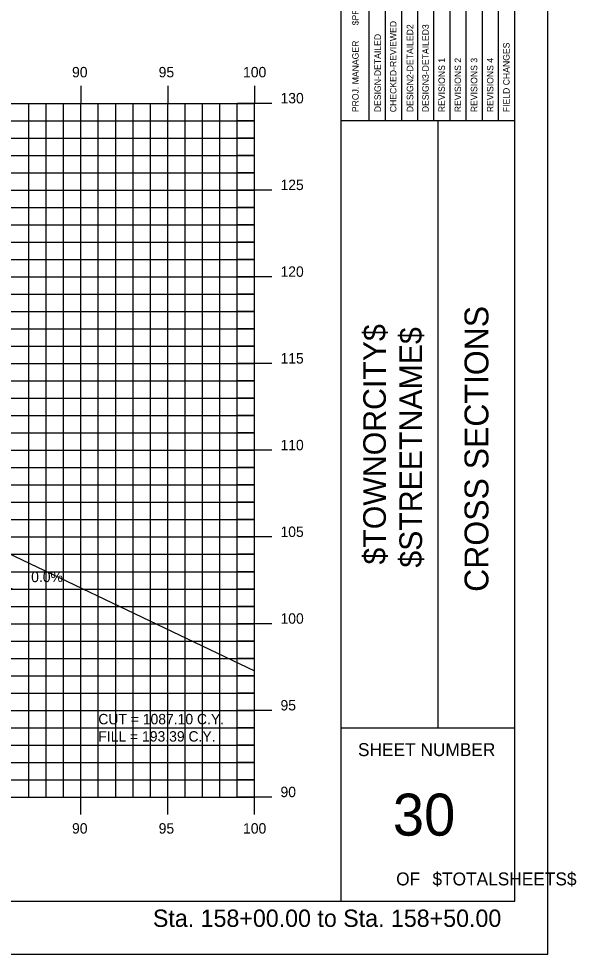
# Model space of a CAD drawing. Extents: x 850598 to 870284, y 366541 to 366651.
# Drawn here: x 853176.6 to 853208.8, y 366541.2 to 366595.1 of the extents above; entities that cross this region are included whole.
import ezdxf

# ---------------------------------------------------------------- set-up
doc = ezdxf.new("R2010")
doc.units = 0
for name, color, linetype in [('ANNOTATION', 7, 'Continuous'), ('BORDER', 7, 'Continuous'), ('D_Roadway_Centerline', 7, 'Continuous'), ('D_Text_Standard', 7, 'Continuous'), ('H_V ANNOTATION', 7, 'Continuous'), ('HIGHWAY_TITLE', 7, 'Continuous'), ('MAJOR', 7, 'Continuous'), ('MINOR', 7, 'Continuous'), ('PLOT BOUNDARY', 7, 'Continuous'), ('S_Roadway_Centerline', 7, 'Continuous')]:
    doc.layers.add(name, color=color, linetype=linetype)

msp = doc.modelspace()

# ---------------------------------------------------------------- linework, layer by layer
at = {"layer": 'BORDER'}
for p, q in [((853195.219, 366544.225), (853195.219, 366649.225)), ((853205.219, 366544.225), (853205.219, 366649.225)), ((853195.219, 366589.228), (853205.219, 366589.228)), ((853200.81, 366554.228), (853200.81, 366589.228)), ((853195.219, 366554.228), (853205.219, 366554.228)), ((853045.219, 366544.225), (853205.219, 366544.225))]:
    msp.add_line(p, q, dxfattribs=at)
for points in [[(853197.767, 366589.231), (853197.767, 366606.728)], [(853198.698, 366606.728), (853198.698, 366589.231)], [(853199.63, 366589.231), (853199.63, 366606.728)], [(853200.562, 366589.231), (853200.562, 366606.728)], [(853201.493, 366589.231), (853201.493, 366606.728)], [(853202.425, 366589.231), (853202.425, 366606.728)], [(853203.357, 366589.231), (853203.357, 366606.728)], [(853204.288, 366589.231), (853204.288, 366606.728)], [(853196.835, 366589.231), (853196.835, 366606.022)]]:
    msp.add_lwpolyline(points, dxfattribs=at)
at = {"layer": 'D_Roadway_Centerline'}
msp.add_lwpolyline([(853058.653, 366575.644), (853065.219, 366577.832), (853069.021, 366579.1), (853075.219, 366581.166), (853079.219, 366581.406), (853090.219, 366581.736), (853101.219, 366581.406), (853105.219, 366581.166), (853107.219, 366581.046), (853113.219, 366579.046), (853153.826, 366568.225), (853166.481, 366564.853), (853176.343, 366562.225), (853180.343, 366562.225)], dxfattribs=at)
at = {"layer": 'MAJOR'}
for p, q in [((853180.219, 366591.227), (853180.219, 366590.225)), ((853180.219, 366591.227), (853180.219, 366590.225)), ((853185.219, 366591.227), (853185.219, 366590.225)), ((853185.219, 366591.227), (853185.219, 366590.225)), ((853190.219, 366591.227), (853190.219, 366590.225)), ((853190.219, 366591.227), (853190.219, 366590.225)), ((853050.219, 366590.225), (853190.219, 366590.225)), ((853050.219, 366590.225), (853190.219, 366590.225)), ((853050.219, 366590.225), (853190.219, 366590.225)), ((853050.219, 366590.225), (853190.219, 366590.225)), ((853180.219, 366550.225), (853180.219, 366590.225)), ((853180.219, 366550.225), (853180.219, 366590.225)), ((853185.219, 366550.225), (853185.219, 366590.225)), ((853185.219, 366550.225), (853185.219, 366590.225)), ((853191.221, 366590.225), (853189.217, 366590.225)), ((853191.221, 366590.225), (853189.217, 366590.225)), ((853190.219, 366550.225), (853190.219, 366590.225)), ((853190.219, 366550.225), (853190.219, 366590.225)), ((853190.219, 366550.225), (853190.219, 366590.225)), ((853190.219, 366550.225), (853190.219, 366590.225)), ((853050.219, 366585.225), (853190.219, 366585.225)), ((853050.219, 366585.225), (853190.219, 366585.225)), ((853191.221, 366585.225), (853189.217, 366585.225)), ((853191.221, 366585.225), (853189.217, 366585.225)), ((853050.219, 366580.225), (853190.219, 366580.225)), ((853050.219, 366580.225), (853190.219, 366580.225)), ((853191.221, 366580.225), (853189.217, 366580.225)), ((853191.221, 366580.225), (853189.217, 366580.225)), ((853050.219, 366575.225), (853190.219, 366575.225)), ((853050.219, 366575.225), (853190.219, 366575.225)), ((853191.221, 366575.225), (853189.217, 366575.225)), ((853191.221, 366575.225), (853189.217, 366575.225)), ((853050.219, 366570.225), (853190.219, 366570.225)), ((853050.219, 366570.225), (853190.219, 366570.225)), ((853191.221, 366570.225), (853189.217, 366570.225)), ((853191.221, 366570.225), (853189.217, 366570.225)), ((853050.219, 366565.225), (853190.219, 366565.225)), ((853050.219, 366565.225), (853190.219, 366565.225)), ((853191.221, 366565.225), (853189.217, 366565.225)), ((853191.221, 366565.225), (853189.217, 366565.225)), ((853050.219, 366560.225), (853190.219, 366560.225)), ((853050.219, 366560.225), (853190.219, 366560.225)), ((853191.221, 366560.225), (853189.217, 366560.225)), ((853191.221, 366560.225), (853189.217, 366560.225)), ((853050.219, 366555.225), (853190.219, 366555.225)), ((853050.219, 366555.225), (853190.219, 366555.225)), ((853191.221, 366555.225), (853189.217, 366555.225)), ((853191.221, 366555.225), (853189.217, 366555.225)), ((853050.219, 366550.225), (853190.219, 366550.225)), ((853050.219, 366550.225), (853190.219, 366550.225)), ((853050.219, 366550.225), (853190.219, 366550.225)), ((853050.219, 366550.225), (853190.219, 366550.225)), ((853180.219, 366549.223), (853180.219, 366550.225)), ((853180.219, 366549.223), (853180.219, 366550.225)), ((853185.219, 366549.223), (853185.219, 366550.225)), ((853185.219, 366549.223), (853185.219, 366550.225)), ((853191.221, 366550.225), (853189.217, 366550.225)), ((853191.221, 366550.225), (853189.217, 366550.225)), ((853190.219, 366549.223), (853190.219, 366550.225)), ((853190.219, 366549.223), (853190.219, 366550.225))]:
    msp.add_line(p, q, dxfattribs=at)
at = {"layer": 'MINOR'}
for p, q in [((853177.219, 366550.225), (853177.219, 366590.225)), ((853177.219, 366550.225), (853177.219, 366590.225)), ((853178.219, 366550.225), (853178.219, 366590.225)), ((853178.219, 366550.225), (853178.219, 366590.225)), ((853179.219, 366550.225), (853179.219, 366590.225)), ((853179.219, 366550.225), (853179.219, 366590.225)), ((853181.219, 366550.225), (853181.219, 366590.225)), ((853181.219, 366550.225), (853181.219, 366590.225)), ((853182.219, 366550.225), (853182.219, 366590.225)), ((853182.219, 366550.225), (853182.219, 366590.225)), ((853183.219, 366550.225), (853183.219, 366590.225)), ((853183.219, 366550.225), (853183.219, 366590.225)), ((853184.219, 366550.225), (853184.219, 366590.225)), ((853184.219, 366550.225), (853184.219, 366590.225)), ((853186.219, 366550.225), (853186.219, 366590.225)), ((853186.219, 366550.225), (853186.219, 366590.225)), ((853187.219, 366550.225), (853187.219, 366590.225)), ((853187.219, 366550.225), (853187.219, 366590.225)), ((853188.219, 366550.225), (853188.219, 366590.225)), ((853188.219, 366550.225), (853188.219, 366590.225)), ((853189.219, 366550.225), (853189.219, 366590.225)), ((853189.219, 366550.225), (853189.219, 366590.225)), ((853050.219, 366589.225), (853190.219, 366589.225)), ((853050.219, 366589.225), (853190.219, 366589.225)), ((853190.219, 366589.225), (853189.217, 366589.225)), ((853190.219, 366589.225), (853189.217, 366589.225)), ((853050.219, 366588.225), (853190.219, 366588.225)), ((853050.219, 366588.225), (853190.219, 366588.225)), ((853190.219, 366588.225), (853189.217, 366588.225)), ((853190.219, 366588.225), (853189.217, 366588.225)), ((853050.219, 366587.225), (853190.219, 366587.225)), ((853050.219, 366587.225), (853190.219, 366587.225)), ((853190.219, 366587.225), (853189.217, 366587.225)), ((853190.219, 366587.225), (853189.217, 366587.225)), ((853050.219, 366586.225), (853190.219, 366586.225)), ((853050.219, 366586.225), (853190.219, 366586.225)), ((853190.219, 366586.225), (853189.217, 366586.225)), ((853190.219, 366586.225), (853189.217, 366586.225)), ((853050.219, 366584.225), (853190.219, 366584.225)), ((853050.219, 366584.225), (853190.219, 366584.225)), ((853190.219, 366584.225), (853189.217, 366584.225)), ((853190.219, 366584.225), (853189.217, 366584.225)), ((853050.219, 366583.225), (853190.219, 366583.225)), ((853050.219, 366583.225), (853190.219, 366583.225)), ((853190.219, 366583.225), (853189.217, 366583.225)), ((853190.219, 366583.225), (853189.217, 366583.225)), ((853050.219, 366582.225), (853190.219, 366582.225)), ((853050.219, 366582.225), (853190.219, 366582.225)), ((853190.219, 366582.225), (853189.217, 366582.225)), ((853190.219, 366582.225), (853189.217, 366582.225)), ((853050.219, 366581.225), (853190.219, 366581.225)), ((853050.219, 366581.225), (853190.219, 366581.225)), ((853190.219, 366581.225), (853189.217, 366581.225)), ((853190.219, 366581.225), (853189.217, 366581.225)), ((853050.219, 366579.225), (853190.219, 366579.225)), ((853050.219, 366579.225), (853190.219, 366579.225)), ((853190.219, 366579.225), (853189.217, 366579.225)), ((853190.219, 366579.225), (853189.217, 366579.225)), ((853050.219, 366578.225), (853190.219, 366578.225)), ((853050.219, 366578.225), (853190.219, 366578.225)), ((853190.219, 366578.225), (853189.217, 366578.225)), ((853190.219, 366578.225), (853189.217, 366578.225)), ((853050.219, 366577.225), (853190.219, 366577.225)), ((853050.219, 366577.225), (853190.219, 366577.225)), ((853190.219, 366577.225), (853189.217, 366577.225)), ((853190.219, 366577.225), (853189.217, 366577.225)), ((853050.219, 366576.225), (853190.219, 366576.225)), ((853050.219, 366576.225), (853190.219, 366576.225)), ((853190.219, 366576.225), (853189.217, 366576.225)), ((853190.219, 366576.225), (853189.217, 366576.225)), ((853050.219, 366574.225), (853190.219, 366574.225)), ((853050.219, 366574.225), (853190.219, 366574.225)), ((853190.219, 366574.225), (853189.217, 366574.225)), ((853190.219, 366574.225), (853189.217, 366574.225)), ((853050.219, 366573.225), (853190.219, 366573.225)), ((853050.219, 366573.225), (853190.219, 366573.225)), ((853190.219, 366573.225), (853189.217, 366573.225)), ((853190.219, 366573.225), (853189.217, 366573.225)), ((853050.219, 366572.225), (853190.219, 366572.225)), ((853050.219, 366572.225), (853190.219, 366572.225)), ((853190.219, 366572.225), (853189.217, 366572.225)), ((853190.219, 366572.225), (853189.217, 366572.225)), ((853050.219, 366571.225), (853190.219, 366571.225)), ((853050.219, 366571.225), (853190.219, 366571.225)), ((853190.219, 366571.225), (853189.217, 366571.225)), ((853190.219, 366571.225), (853189.217, 366571.225)), ((853050.219, 366569.225), (853190.219, 366569.225)), ((853050.219, 366569.225), (853190.219, 366569.225)), ((853190.219, 366569.225), (853189.217, 366569.225)), ((853190.219, 366569.225), (853189.217, 366569.225)), ((853050.219, 366568.225), (853190.219, 366568.225)), ((853050.219, 366568.225), (853190.219, 366568.225)), ((853190.219, 366568.225), (853189.217, 366568.225)), ((853190.219, 366568.225), (853189.217, 366568.225)), ((853050.219, 366567.225), (853190.219, 366567.225)), ((853050.219, 366567.225), (853190.219, 366567.225)), ((853190.219, 366567.225), (853189.217, 366567.225)), ((853190.219, 366567.225), (853189.217, 366567.225)), ((853050.219, 366566.225), (853190.219, 366566.225)), ((853050.219, 366566.225), (853190.219, 366566.225)), ((853190.219, 366566.225), (853189.217, 366566.225)), ((853190.219, 366566.225), (853189.217, 366566.225)), ((853050.219, 366564.225), (853190.219, 366564.225)), ((853050.219, 366564.225), (853190.219, 366564.225)), ((853190.219, 366564.225), (853189.217, 366564.225)), ((853190.219, 366564.225), (853189.217, 366564.225)), ((853050.219, 366563.225), (853190.219, 366563.225)), ((853050.219, 366563.225), (853190.219, 366563.225)), ((853190.219, 366563.225), (853189.217, 366563.225)), ((853190.219, 366563.225), (853189.217, 366563.225)), ((853050.219, 366562.225), (853190.219, 366562.225)), ((853050.219, 366562.225), (853190.219, 366562.225)), ((853190.219, 366562.225), (853189.217, 366562.225)), ((853190.219, 366562.225), (853189.217, 366562.225)), ((853050.219, 366561.225), (853190.219, 366561.225)), ((853050.219, 366561.225), (853190.219, 366561.225)), ((853190.219, 366561.225), (853189.217, 366561.225)), ((853190.219, 366561.225), (853189.217, 366561.225)), ((853050.219, 366559.225), (853190.219, 366559.225)), ((853050.219, 366559.225), (853190.219, 366559.225)), ((853190.219, 366559.225), (853189.217, 366559.225)), ((853190.219, 366559.225), (853189.217, 366559.225)), ((853050.219, 366558.225), (853190.219, 366558.225)), ((853050.219, 366558.225), (853190.219, 366558.225)), ((853190.219, 366558.225), (853189.217, 366558.225)), ((853190.219, 366558.225), (853189.217, 366558.225)), ((853050.219, 366557.225), (853190.219, 366557.225)), ((853050.219, 366557.225), (853190.219, 366557.225)), ((853190.219, 366557.225), (853189.217, 366557.225)), ((853190.219, 366557.225), (853189.217, 366557.225)), ((853050.219, 366556.225), (853190.219, 366556.225)), ((853050.219, 366556.225), (853190.219, 366556.225)), ((853190.219, 366556.225), (853189.217, 366556.225)), ((853190.219, 366556.225), (853189.217, 366556.225)), ((853050.219, 366554.225), (853190.219, 366554.225)), ((853050.219, 366554.225), (853190.219, 366554.225)), ((853190.219, 366554.225), (853189.217, 366554.225)), ((853190.219, 366554.225), (853189.217, 366554.225)), ((853050.219, 366553.225), (853190.219, 366553.225)), ((853050.219, 366553.225), (853190.219, 366553.225)), ((853190.219, 366553.225), (853189.217, 366553.225)), ((853190.219, 366553.225), (853189.217, 366553.225)), ((853050.219, 366552.225), (853190.219, 366552.225)), ((853050.219, 366552.225), (853190.219, 366552.225)), ((853190.219, 366552.225), (853189.217, 366552.225)), ((853190.219, 366552.225), (853189.217, 366552.225)), ((853050.219, 366551.225), (853190.219, 366551.225)), ((853050.219, 366551.225), (853190.219, 366551.225)), ((853190.219, 366551.225), (853189.217, 366551.225)), ((853190.219, 366551.225), (853189.217, 366551.225))]:
    msp.add_line(p, q, dxfattribs=at)
at = {"layer": 'PLOT BOUNDARY'}
msp.add_lwpolyline([(853037.126, 366541.166), (853207.126, 366541.166), (853207.126, 366651.166), (853037.126, 366651.166)], close=True, dxfattribs=at)
at = {"layer": 'S_Roadway_Centerline'}
msp.add_lwpolyline([(853104.511, 366578.362), (853115.364, 366580.289), (853116.12, 366580.394), (853116.379, 366580.449), (853119.844, 366580.87), (853120.147, 366580.935), (853120.937, 366580.489), (853121.004, 366580.449), (853122.186, 366580.499), (853135.662, 366581.14), (853137.114, 366581.126), (853151.559, 366581.123), (853151.928, 366580.981), (853153.092, 366580.448), (853156.25, 366579.529), (853159.72, 366576.798), (853171.623, 366566.384), (853190.219, 366557.516)], dxfattribs=at)

# ---------------------------------------------------------------- texts
at = {"layer": 'ANNOTATION'}
msp.add_text('0.0%', height=0.6, dxfattribs=at).set_placement((853177.348, 366562.625))
at = {"layer": 'BORDER'}
for s, height, rotation, p in [('$PROJMANAGER$', 0.37275, 90, (853196.223, 366594.723)), ('CHECKED-REVIEWED', 0.37275, 90, (853198.4, 366589.716)), ('DESIGN2-DETAILED2', 0.37275, 90, (853199.369, 366589.716)), ('DESIGN3-DETAILED3', 0.37275, 90, (853200.263, 366589.716)), ('PROJ. MANAGER', 0.37275, 90, (853196.223, 366589.716)), ('DESIGN-DETAILED', 0.37275, 90, (853197.506, 366589.716)), ('FIELD CHANGES', 0.37275, 90, (853204.922, 366589.716)), ('REVISIONS 1', 0.37275, 90, (853201.195, 366589.716)), ('REVISIONS 2', 0.37275, 90, (853202.127, 366589.716)), ('REVISIONS 3', 0.37275, 90, (853203.059, 366589.716)), ('REVISIONS 4', 0.37275, 90, (853203.99, 366589.716)), ('CROSS SECTIONS', 1.37787, 90, (853203.704, 366562.062)), ('SHEET NUMBER', 0.74527, 360, (853196.185, 366552.592)), ('30', 2.4194, 360, (853198.195, 366548.008)), ('OF', 0.7453, 360, (853198.386, 366545.138)), ('$TOTALSHEETS$', 0.74527, 360, (853200.476, 366545.138))]:
    msp.add_text(s, height=height, rotation=rotation, dxfattribs=at).set_placement(p)
at = {"layer": 'D_Text_Standard'}
for s, p in [('CUT = 1087.10 C.Y.', (853181.219, 366554.425)), ('FILL = 193.39 C.Y.', (853181.219, 366553.429))]:
    msp.add_text(s, height=0.6, dxfattribs=at).set_placement(p)
at = {"layer": 'H_V ANNOTATION'}
for s, height, p in [('90', 0.6, (853179.705, 366591.725)), ('95', 0.6, (853184.697, 366591.725)), ('100', 0.6, (853189.561, 366591.725)), ('130', 0.6, (853191.719, 366590.225)), ('125', 0.6, (853191.719, 366585.225)), ('120', 0.6, (853191.719, 366580.225)), ('115', 0.6, (853191.719, 366575.225)), ('110', 0.6, (853191.719, 366570.225)), ('105', 0.6, (853191.719, 366565.225)), ('100', 0.6, (853191.719, 366560.225)), ('95', 0.6, (853191.719, 366555.225)), ('90', 0.6, (853191.719, 366550.225)), ('90', 0.6, (853179.705, 366548.125)), ('95', 0.6, (853184.697, 366548.125)), ('100', 0.6, (853189.561, 366548.125)), ('Sta. 158+00.00 to Sta. 158+50.00', 1.0002, (853184.365, 366542.745))]:
    msp.add_text(s, height=height, dxfattribs=at).set_placement(p)
at = {"layer": 'HIGHWAY_TITLE'}
for s, p in [('$TOWNORCITY$', (853197.791, 366563.637)), ('$STREETNAME$', (853199.878, 366563.457))]:
    msp.add_text(s, height=1.30428, rotation=90, dxfattribs=at).set_placement(p)

doc.saveas('drawing.dxf')
